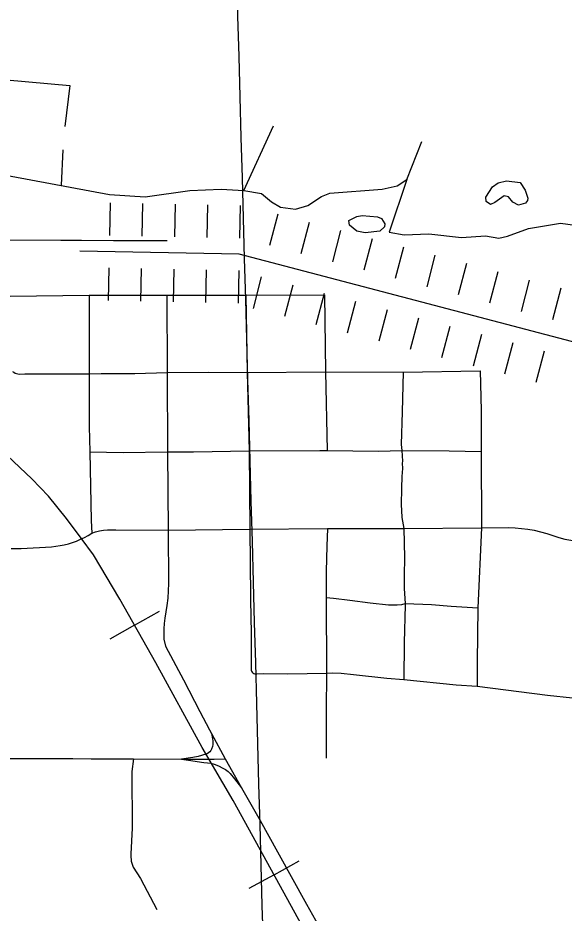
# Model space of a CAD drawing. Extents: x -19 to 366, y -4 to 359.
# Drawn here: x 156.258 to 156.736, y 190.766 to 191.549 of the extents above; entities that cross this region are included whole.
import ezdxf

# ---------------------------------------------------------------- set-up
doc = ezdxf.new("R2010")
doc.units = 0
for name, color, linetype in [('R_Border Prem', 7, 'Continuous'), ('R_Proposed Const Limits', 7, 'Continuous'), ('R_Striping', 7, 'Continuous'), ('R_Water Annot', 7, 'Continuous'), ('Sheet Fence', 7, 'Continuous')]:
    doc.layers.add(name, color=color, linetype=linetype)

msp = doc.modelspace()

# ---------------------------------------------------------------- linework, layer by layer
at = {"layer": 'R_Border Prem'}
for points in [[(155.98749, 191.5179), (156.30359, 191.48957), (156.29916, 191.45357)], [(155.93751, 191.5051), (155.94143, 191.48827), (155.94248, 191.47328), (155.94538, 191.46023), (155.94731, 191.45856), (155.95514, 191.4553), (155.99298, 191.44885), (156.01252, 191.44792), (156.03183, 191.439), (156.04404, 191.43526), (156.05602, 191.43284), (156.13261, 191.42167), (156.15736, 191.41629), (156.18283, 191.41224), (156.22793, 191.41278), (156.25242, 191.41024), (156.33821, 191.39413), (156.36933, 191.3921), (156.40845, 191.39765), (156.43572, 191.39878), (156.45564, 191.39785)], [(156.45564, 191.39785), (156.48158, 191.45428)], [(156.59805, 191.40731), (156.61113, 191.44055)], [(156.29746, 191.43339), (156.29597, 191.40239)], [(156.45564, 191.39785), (156.47115, 191.39521), (156.47967, 191.38779), (156.48763, 191.38323), (156.50088, 191.38152), (156.51149, 191.38455), (156.52361, 191.39252), (156.53081, 191.39537), (156.57665, 191.39877), (156.58953, 191.4018), (156.59805, 191.40731), (156.58251, 191.36135), (156.59576, 191.35906), (156.61735, 191.35981), (156.64576, 191.35657), (156.66679, 191.35808), (156.67853, 191.35617), (156.6861, 191.35788), (156.70448, 191.36452), (156.73251, 191.36907), (156.7452, 191.36754)], [(156.6971, 191.4048), (156.70146, 191.39814), (156.70392, 191.39093), (156.70354, 191.38884), (156.70164, 191.38675), (156.69577, 191.38504), (156.69066, 191.38751), (156.68687, 191.39207), (156.68308, 191.39302), (156.67494, 191.38714), (156.67115, 191.38562), (156.66755, 191.38809), (156.66717, 191.39189), (156.67305, 191.40082), (156.67778, 191.40442), (156.68517, 191.40632)], [(156.68517, 191.40632), (156.6971, 191.4048)], [(156.57247, 191.37484), (156.57607, 191.37313), (156.57872, 191.36857), (156.57853, 191.36591), (156.57455, 191.36211), (156.56167, 191.36059), (156.55429, 191.36231), (156.54785, 191.36744), (156.54728, 191.37143), (156.55429, 191.37503), (156.55903, 191.37598)], [(156.55903, 191.37598), (156.57247, 191.37484)]]:
    msp.add_lwpolyline(points, dxfattribs=at)
at = {"layer": 'R_Proposed Const Limits'}
for p, q in [((156.33871, 191.38686), (156.33812, 191.35845)), ((156.36711, 191.38627), (156.36652, 191.35787)), ((156.36711, 191.38627), (156.36652, 191.35787)), ((156.39551, 191.38568), (156.39493, 191.35728)), ((156.42392, 191.3851), (156.42333, 191.3567)), ((156.45232, 191.38451), (156.45173, 191.35611)), ((156.48525, 191.3771), (156.47804, 191.34962)), ((156.51273, 191.36989), (156.50552, 191.34241)), ((156.54021, 191.36269), (156.533, 191.33521)), ((156.54021, 191.36269), (156.533, 191.33521)), ((156.56769, 191.35548), (156.56048, 191.328)), ((156.59517, 191.34828), (156.58796, 191.3208)), ((156.62265, 191.34107), (156.61544, 191.31359)), ((156.62265, 191.34107), (156.61544, 191.31359)), ((156.33753, 191.33005), (156.33695, 191.30165)), ((156.36594, 191.32946), (156.36535, 191.30106)), ((156.36594, 191.32946), (156.36535, 191.30106)), ((156.39434, 191.32888), (156.39375, 191.30047)), ((156.65013, 191.33387), (156.64292, 191.30639)), ((156.42274, 191.32829), (156.42216, 191.29989)), ((156.45115, 191.32771), (156.45056, 191.2993)), ((156.47084, 191.32214), (156.46363, 191.29466)), ((156.67761, 191.32666), (156.6704, 191.29918)), ((156.49832, 191.31493), (156.49111, 191.28745)), ((156.70509, 191.31946), (156.69788, 191.29198)), ((156.70509, 191.31946), (156.69788, 191.29198)), ((156.5258, 191.30773), (156.51859, 191.28025)), ((156.5258, 191.30773), (156.51859, 191.28025)), ((156.73257, 191.31225), (156.72537, 191.28477)), ((156.55328, 191.30052), (156.54607, 191.27304)), ((156.58076, 191.29332), (156.57355, 191.26584)), ((156.60824, 191.28611), (156.60103, 191.25863)), ((156.60824, 191.28611), (156.60103, 191.25863)), ((156.63572, 191.27891), (156.62851, 191.25143)), ((156.6632, 191.2717), (156.65599, 191.24422)), ((156.69068, 191.2645), (156.68347, 191.23702)), ((156.69068, 191.2645), (156.68347, 191.23702)), ((156.71816, 191.25729), (156.71095, 191.22981))]:
    msp.add_line(p, q, dxfattribs=at)
for points in [[(156.45144, 191.34191), (156.31226, 191.34478)], [(156.94631, 191.25994), (156.91506, 191.2647), (156.78191, 191.25526), (156.45144, 191.34191)]]:
    msp.add_lwpolyline(points, dxfattribs=at)
at = {"layer": 'R_Striping'}
for points in [[(156.25005, 191.35447), (156.29574, 191.35431), (156.31365, 191.35416), (156.34172, 191.35392), (156.38862, 191.3539)], [(156.25133, 191.30531), (156.32041, 191.30614)], [(156.32041, 191.30614), (156.32036, 191.2375)], [(156.32041, 191.30614), (156.38819, 191.30626)], [(156.38819, 191.30626), (156.45747, 191.30628)], [(156.38819, 191.30626), (156.38856, 191.2386)], [(156.45747, 191.30628), (156.52598, 191.30656)], [(156.45747, 191.30628), (156.45852, 191.2387)], [(156.52598, 191.30656), (156.52694, 191.23928)], [(156.25356, 191.23957), (156.25455, 191.23875), (156.25566, 191.23808), (156.25684, 191.23759), (156.2581, 191.23728), (156.25938, 191.23717), (156.2643, 191.23736), (156.32036, 191.2375)], [(156.32036, 191.2375), (156.33089, 191.23772), (156.36045, 191.23777), (156.38856, 191.2386)], [(156.32036, 191.2375), (156.32043, 191.19144), (156.32108, 191.16918)], [(156.38856, 191.2386), (156.42493, 191.23881), (156.45852, 191.2387)], [(156.38856, 191.2386), (156.38893, 191.16921)], [(156.45852, 191.2387), (156.52694, 191.23928)], [(156.45852, 191.2387), (156.46022, 191.16994)], [(156.52694, 191.23928), (156.52844, 191.17036)], [(156.52694, 191.23928), (156.59474, 191.23883)], [(156.59474, 191.23883), (156.59393, 191.20421)], [(156.59474, 191.23883), (156.66209, 191.23996)], [(156.66209, 191.23996), (156.6629, 191.20549)], [(156.59393, 191.20421), (156.59322, 191.1757), (156.59357, 191.17026)], [(156.6629, 191.20549), (156.66315, 191.19412), (156.66303, 191.16959)], [(156.32108, 191.16918), (156.35029, 191.16867), (156.38893, 191.16921)], [(156.32108, 191.16918), (156.32221, 191.10915), (156.32277, 191.09816)], [(156.38893, 191.16921), (156.41155, 191.16915), (156.46022, 191.16994)], [(156.38893, 191.16921), (156.38941, 191.10073)], [(156.46022, 191.16994), (156.52211, 191.17032), (156.52844, 191.17036)], [(156.46022, 191.16994), (156.46074, 191.10167)], [(156.52844, 191.17036), (156.57322, 191.16973), (156.59357, 191.17026)], [(156.59357, 191.17026), (156.59432, 191.16112), (156.59413, 191.15937), (156.59435, 191.15451), (156.59378, 191.14749), (156.5933, 191.13735), (156.59321, 191.12282), (156.59336, 191.11789), (156.59381, 191.11168), (156.59537, 191.10216)], [(156.59357, 191.17026), (156.63511, 191.1702), (156.66303, 191.16959)], [(156.66303, 191.16959), (156.66338, 191.10262)], [(156.38941, 191.10073), (156.46074, 191.10167)], [(156.46074, 191.10167), (156.52877, 191.10208)], [(156.46074, 191.10167), (156.46138, 191.04245), (156.46142, 191.03952), (156.46206, 191.01075), (156.46201, 190.97907), (156.46209, 190.97816), (156.46235, 190.97729), (156.46283, 190.97651), (156.46348, 190.97586)], [(156.52877, 191.10208), (156.52802, 191.08683), (156.52766, 191.06496), (156.52755, 191.0417)], [(156.52877, 191.10208), (156.56283, 191.10215)], [(156.56283, 191.10215), (156.59537, 191.10216)], [(156.59537, 191.10216), (156.66338, 191.10262)], [(156.59537, 191.10216), (156.59589, 191.07687), (156.59565, 191.06098), (156.5958, 191.04961), (156.59671, 191.03667)], [(156.66338, 191.10262), (156.65999, 191.0327)], [(156.66338, 191.10262), (156.68736, 191.10294), (156.69288, 191.1027), (156.69839, 191.10224), (156.70388, 191.10154), (156.70933, 191.10062), (156.71484, 191.09934), (156.72029, 191.09784), (156.72567, 191.09614), (156.73098, 191.09424), (156.73618, 191.09293), (156.7414, 191.09182), (156.74669, 191.0909), (156.75199, 191.09018), (156.75731, 191.08965), (156.76222, 191.08936)], [(156.25241, 191.08462), (156.26098, 191.0847), (156.28758, 191.08625), (156.29133, 191.0866), (156.29504, 191.08715), (156.29873, 191.08788), (156.30238, 191.08881), (156.30594, 191.08992), (156.30948, 191.09121), (156.31294, 191.09269), (156.3163, 191.09434), (156.31959, 191.09616), (156.32277, 191.09816)], [(156.32277, 191.09816), (156.32592, 191.09917), (156.32939, 191.10005), (156.33295, 191.10067), (156.33654, 191.10102), (156.34014, 191.10111), (156.34374, 191.10094), (156.38941, 191.10073)], [(156.38941, 191.10073), (156.38977, 191.05405), (156.38955, 191.04761), (156.38908, 191.04118), (156.3883, 191.03478), (156.38652, 191.02383), (156.38602, 191.01919), (156.38574, 191.01455), (156.38566, 191.00989), (156.38582, 191.00524), (156.38728, 190.99929), (156.40278, 190.96975), (156.41722, 190.94223), (156.42554, 190.92606), (156.42722, 190.92293)], [(156.52755, 191.0417), (156.52779, 190.97571)], [(156.52755, 191.0417), (156.53386, 191.04114), (156.54824, 191.03948), (156.56612, 191.03718), (156.58202, 191.0354), (156.58955, 191.03535), (156.59378, 191.03565), (156.59671, 191.03667)], [(156.59671, 191.03667), (156.59652, 191.03515), (156.59565, 191.00243), (156.59543, 190.97024)], [(156.59671, 191.03667), (156.61974, 191.03559), (156.63683, 191.03423), (156.65999, 191.0327)], [(156.65999, 191.0327), (156.65944, 190.98555), (156.65958, 190.9642)], [(156.46348, 190.97586), (156.46426, 190.97538), (156.46512, 190.97509), (156.46602, 190.97502), (156.46694, 190.97515), (156.47319, 190.97527), (156.49401, 190.97502), (156.52779, 190.97571)], [(156.52779, 190.97571), (156.52747, 190.94287), (156.52752, 190.93083), (156.52767, 190.90121)], [(156.52779, 190.97571), (156.53349, 190.97595), (156.54063, 190.97554), (156.55149, 190.97452), (156.58045, 190.97131), (156.59543, 190.97024)], [(156.59543, 190.97024), (156.64124, 190.96541), (156.65958, 190.9642)], [(156.65958, 190.9642), (156.72099, 190.95633), (156.74287, 190.95394), (156.75047, 190.95338), (156.75811, 190.95302), (156.76574, 190.95285), (156.77336, 190.95288), (156.78098, 190.95311), (156.7889, 190.9527)], [(156.42722, 190.92293), (156.42817, 190.91813), (156.42848, 190.91652), (156.42857, 190.91489), (156.42848, 190.91326), (156.42817, 190.91165), (156.42725, 190.90917), (156.42663, 190.90795), (156.42578, 190.90687), (156.42477, 190.90594), (156.42361, 190.90521), (156.42234, 190.90469), (156.4157, 190.90278), (156.41104, 190.90183), (156.40125, 190.90057)], [(156.42722, 190.92293), (156.43918, 190.90068)], [(156.25101, 190.90101), (156.30603, 190.9009), (156.3222, 190.90086), (156.35922, 190.90078)], [(156.35922, 190.90078), (156.35771, 190.88973), (156.35791, 190.84015), (156.35683, 190.81768), (156.35687, 190.8163), (156.35703, 190.81115), (156.35893, 190.80597), (156.36531, 190.79613), (156.37965, 190.76909)], [(156.35922, 190.90078), (156.40125, 190.90057)], [(156.40125, 190.90057), (156.42983, 190.90055), (156.43918, 190.90068)], [(156.40125, 190.90057), (156.40715, 190.89943), (156.42073, 190.89747), (156.42372, 190.89729), (156.4267, 190.89682), (156.42961, 190.89606), (156.43344, 190.89458), (156.43734, 190.89271), (156.43965, 190.89138), (156.44178, 190.88977), (156.44369, 190.8879), (156.44752, 190.88334), (156.45361, 190.87534)], [(156.43918, 190.90068), (156.45361, 190.87534)], [(156.45361, 190.87534), (156.46997, 190.84686), (156.48514, 190.81948), (156.51045, 190.77376), (156.53399, 190.73177)]]:
    msp.add_lwpolyline(points, dxfattribs=at)
at = {"layer": 'R_Water Annot'}
for p, q in [((156.36013, 191.01767), (156.3819, 191.02998)), ((156.36013, 191.01767), (156.33837, 191.00537)), ((156.48202, 190.79941), (156.50391, 190.81148)), ((156.48202, 190.79941), (156.46013, 190.78734))]:
    msp.add_line(p, q, dxfattribs=at)
for points in [[(157.02369, 189.78999), (157.01582, 189.83551), (157.01386, 189.84647), (157.01273, 189.8521), (157.01021, 189.858), (157.00543, 189.86643), (156.95937, 189.9499), (156.87313, 190.10222), (156.80011, 190.23318), (156.74618, 190.32818), (156.67567, 190.45352), (156.59731, 190.59235), (156.51979, 190.7309), (156.44619, 190.8644), (156.41923, 190.91077), (156.37878, 190.98468), (156.34732, 191.04033), (156.32429, 191.07911), (156.31334, 191.09373), (156.3005, 191.11079), (156.28477, 191.13046), (156.27045, 191.14563), (156.2491, 191.16559), (156.22803, 191.18445)], [(156.51979, 190.7309), (156.44619, 190.8644), (156.41923, 190.91077), (156.37878, 190.98468), (156.34732, 191.04033), (156.32429, 191.07911), (156.31334, 191.09373), (156.3005, 191.11079), (156.28477, 191.13046), (156.27045, 191.14563), (156.2491, 191.16559)]]:
    msp.add_lwpolyline(points, dxfattribs=at)
at = {"layer": 'Sheet Fence'}
for points in [[(156.50946, 189.3937), (156.44759, 191.65634), (156.2114, 200.27623), (155.97446, 208.89626), (155.73678, 217.51643), (155.49836, 226.13674), (155.2592, 234.75719), (155.01929, 243.37778), (154.77865, 251.9985), (154.53727, 260.61937), (154.29515, 269.24038), (154.0523, 277.86152), (153.80871, 286.48281), (153.56438, 295.10424), (153.31933, 303.72581), (153.07354, 312.34752), (152.82702, 320.96938), (152.57978, 329.59137), (152.3318, 338.21351), (152.0831, 346.83579)], [(0, 189.51617), (7.11214, 189.52059), (14.22427, 189.53386), (21.33637, 189.55597), (28.44845, 189.58693), (35.56048, 189.62672), (42.67245, 189.67537), (49.78436, 189.73285), (56.89619, 189.79918), (64.00793, 189.87436), (71.11958, 189.95838), (78.23111, 190.05124), (85.34253, 190.15294), (92.45381, 190.26349), (99.56495, 190.38288), (106.67593, 190.51112), (113.78675, 190.6482), (120.89739, 190.79412), (128.00785, 190.94888), (135.11811, 191.11248), (142.22816, 191.28493), (149.33799, 191.46621), (156.44759, 191.65634), (163.55694, 191.85531), (170.66605, 192.06312), (177.77489, 192.27977), (184.88345, 192.50526), (191.99173, 192.73959), (199.09971, 192.98276), (206.20739, 193.23477), (213.31474, 193.49561), (220.42177, 193.7653), (227.52845, 194.04382), (234.63479, 194.33118), (241.74076, 194.62738), (248.84635, 194.93241), (255.95157, 195.24628), (263.05638, 195.56898), (270.16079, 195.90052), (277.26478, 196.24089), (284.36834, 196.5901), (291.47147, 196.94814), (298.57414, 197.31501), (305.67635, 197.69072), (312.77809, 198.07525), (319.87934, 198.46862), (326.9801, 198.87082), (334.08035, 199.28185), (341.18009, 199.7017)], [(0, 180.89994), (7.12284, 180.90436), (14.24566, 180.9176), (21.36847, 180.93968), (28.49124, 180.97058), (35.61397, 181.01031), (42.73664, 181.05888), (49.85925, 181.11627), (56.98178, 181.18249), (64.10422, 181.25754), (71.22656, 181.34142), (78.3488, 181.43413), (85.47091, 181.53567), (92.5929, 181.64603), (99.71474, 181.76523), (106.83643, 181.89325), (113.95795, 182.0301), (121.0793, 182.17578), (128.20046, 182.33029), (135.32143, 182.49362), (142.44218, 182.66579), (149.56272, 182.84677), (156.68303, 183.03659), (163.8031, 183.23523), (170.92291, 183.4427), (178.04247, 183.65899), (185.16175, 183.88411), (192.28074, 184.11805), (199.39944, 184.36082), (206.51784, 184.61242), (213.63591, 184.87283), (220.75366, 185.14207), (227.87107, 185.42014), (234.98813, 185.70702), (242.10483, 186.00273), (249.22115, 186.30726), (256.33709, 186.62061), (263.45264, 186.94279), (270.56779, 187.27378), (277.68251, 187.61359), (284.79682, 187.96222), (291.91068, 188.31967), (299.02409, 188.68594), (306.13705, 189.06103), (313.24954, 189.44494), (320.36154, 189.83766), (327.47305, 190.23919), (334.58406, 190.64954), (341.69455, 191.06871)]]:
    msp.add_spline(points, degree=3, dxfattribs=at)

doc.saveas('drawing.dxf')
